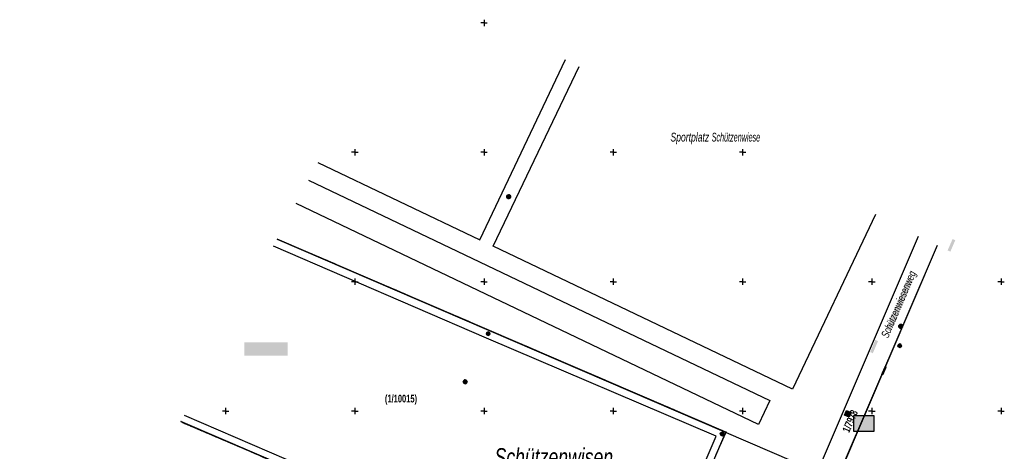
# Model space of a CAD drawing. Header units: metres. Extents: x 2695560 to 2696939, y 1260491 to 1262050.
# Tile 904 of 1005: x 2696061 to 2696252, y 1261967 to 1262050. Entities that reach past the tile are written whole.
import ezdxf

# ---------------------------------------------------------------- set-up
doc = ezdxf.new("R2010")
doc.units = ezdxf.units.M
doc.linetypes.add('AUSGEZOGEN', pattern=[0])
doc.linetypes.add('STRICHLINIE_S4', pattern=[0.66, 0.5, -0.16])
for name, color, linetype in [('XR$1$AV_Flurnamen', 7, 'AUSGEZOGEN'), ('XR$1$AV_Grenzpunkte', 7, 'AUSGEZOGEN'), ('XR$1$AV_Grundstück-Nr.', 7, 'AUSGEZOGEN'), ('XR$1$AV_Koordinatennetzpunkte', 7, 'AUSGEZOGEN'), ('XR$1$AV_Linien (BB)', 7, 'AUSGEZOGEN'), ('XR$1$AV_Objektnamen (BB)', 7, 'AUSGEZOGEN'), ('XR$1$AV_Selbst. und dauerne Rechte', 7, 'AUSGEZOGEN'), ('XR$1$AV_Strassennamen', 7, 'AUSGEZOGEN'), ('XR$1$AV_Waldflächen', 7, 'AUSGEZOGEN'), ('XR$1$AW_LK_Schachtdeckel', 24, 'AUSGEZOGEN'), ('XR$1$EW_LK_Bauwerk', 1, 'AUSGEZOGEN'), ('XR$1$EW_LK_Knoten', 1, 'AUSGEZOGEN'), ('XR$1$Liegenschaftsgrenzen', 7, 'AUSGEZOGEN'), ('XR$1$PFAV', 255, 'AUSGEZOGEN'), ('XR$1$PFAW', 255, 'AUSGEZOGEN'), ('XR$1$PFEW', 255, 'AUSGEZOGEN')]:
    doc.layers.add(name, color=color, linetype=linetype)
doc.styles.add('ARIAL', font='arial.ttf')
pattern_1 = [(0, (30000, 30000), (15000, 15000), [15000, -15000]), (90, (30000, 30000), (-15000, 15000), [15000, -15000])]

# ---------------------------------------------------------------- blocks, each defined once
blk = doc.blocks.new('COMPLEXOBJECT_1472')
at = {"layer": 'XR$1$AV_Waldflächen', "transparency": 33554687}
h = blk.add_hatch(dxfattribs=at)
h.set_pattern_fill('MUSTER', scale=15000, style=0, pattern_type=2)
h.set_pattern_definition(pattern_1)
h.paths.add_polyline_path([(158.29, 1040.99), (158.29, 1040.99), (158.38, 1041.01)], flags=0)
h = blk.add_hatch(dxfattribs=at)
h.set_pattern_fill('MUSTER', scale=15000, style=0, pattern_type=2)
h.set_pattern_definition(pattern_1)
h.paths.add_polyline_path([(217.73, 935.79), (217.71, 935.82), (216.29, 924.7), (234.26, 878.02), (244.23, 862.69), (265.7, 832.61), (277.89, 817.86), (285.66, 813.67), (299.58, 806.15), (301.61, 816.2), (287.8, 822.24), (277.65, 833.34), (261.98, 858.8), (242.61, 897.3), (236.88, 909.46), (232.3, 920.7), (224.03, 943.8), (223.14, 946.01)], flags=0)
blk = doc.blocks.new('COMPLEXOBJECT_299')
at = {"layer": 'XR$1$AV_Linien (BB)', "color": 7, "linetype": 'AUSGEZOGEN', "transparency": 33554687}
blk.add_lwpolyline([(6161.1, 11838.84), (6214.52, 11963.27), (6234.06, 12008.8)], dxfattribs=at)
blk.add_arc((6158.35, 11840.03), 3, 243.288, 336.7499, dxfattribs=at)
blk = doc.blocks.new('COMPLEXOBJECT_1152')
at = {"layer": 'XR$1$AV_Selbst. und dauerne Rechte', "color": 255, "linetype": 'AUSGEZOGEN', "transparency": 33554687}
blk.add_line((6087.09, 11964.94), (6134.44, 11860.82), dxfattribs=at)
blk.add_lwpolyline([(6161.1, 11838.84), (6198.87, 11926.81), (6091.34, 11972.95)], dxfattribs=at)
for centre, radius, start, end in [((6179.03, 11881.09), 48.98, 204.4479, 230.0182), ((6179.06, 11881.12), 49.02, 230.0117, 243.2547), ((6158.35, 11840.03), 3, 243.288, 336.7499)]:
    blk.add_arc(centre, radius, start, end, dxfattribs=at)
blk = doc.blocks.new('COMPLEXOBJECT_1153')
at = {"layer": 'XR$1$AV_Selbst. und dauerne Rechte', "color": 7, "linetype": 'STRICHLINIE_S4', "transparency": 33554687}
blk.add_line((6087.09, 11964.94), (6134.44, 11860.82), dxfattribs=at)
blk.add_lwpolyline([(6161.1, 11838.84), (6198.87, 11926.81), (6091.34, 11972.95)], dxfattribs=at)
for centre, radius, start, end in [((6179.03, 11881.09), 48.98, 204.4479, 230.0182), ((6179.06, 11881.12), 49.02, 230.0117, 243.2547), ((6158.35, 11840.03), 3, 243.288, 336.7499)]:
    blk.add_arc(centre, radius, start, end, dxfattribs=at)
blk = doc.blocks.new('BWAV20')
at = {"true_color": 0x000000, "transparency": 33554687}
blk.add_hatch(color=18, dxfattribs=at).paths.add_polyline_path([(0.17, 0), (0.16, 0.03), (0.15, 0.07), (0.14, 0.1), (0.11, 0.12), (0.09, 0.14), (0.06, 0.16), (0.03, 0.16), (-0.01, 0.17), (-0.04, 0.16), (-0.07, 0.15), (-0.1, 0.13), (-0.13, 0.11), (-0.15, 0.08), (-0.16, 0.05), (-0.17, 0.02), (-0.17, -0.02), (-0.16, -0.05), (-0.15, -0.08), (-0.13, -0.11), (-0.1, -0.13), (-0.07, -0.15), (-0.04, -0.16), (-0.01, -0.17), (0.03, -0.16), (0.06, -0.16), (0.09, -0.14), (0.11, -0.12), (0.14, -0.1), (0.15, -0.07), (0.16, -0.03)])
at = {"layer": 'XR$1$PFAV', "transparency": 33554687}
blk.add_hatch(color=7, dxfattribs=at).paths.add_polyline_path([(0.5, 0), (0.49, 0.1), (0.46, 0.2), (0.41, 0.29), (0.34, 0.36), (0.26, 0.42), (0.17, 0.47), (0.08, 0.49), (-0.03, 0.5), (-0.13, 0.48), (-0.22, 0.45), (-0.31, 0.4), (-0.38, 0.33), (-0.44, 0.24), (-0.48, 0.15), (-0.5, 0.05), (-0.5, -0.05), (-0.48, -0.15), (-0.44, -0.24), (-0.38, -0.33), (-0.31, -0.4), (-0.22, -0.45), (-0.13, -0.48), (-0.03, -0.5), (0.08, -0.49), (0.17, -0.47), (0.26, -0.42), (0.34, -0.36), (0.41, -0.29), (0.46, -0.2), (0.49, -0.1)])
blk = doc.blocks.new('BAV2041')
at = {"color": 7, "transparency": 33554687}
for p, q in [((-0.05, 0), (-0.5, 0)), ((0, 0.5), (0, 0.05)), ((0.05, 0), (0.5, 0)), ((0, -0.05), (0, -0.5))]:
    blk.add_line(p, q, dxfattribs=at)
blk.add_circle((0, 0), 0.05, dxfattribs=at)
for start, end in [(90, 270), (270, 90)]:
    blk.add_arc((0, 0), 0.05, start, end, dxfattribs=at)
blk = doc.blocks.new('BAW2082')
at = {"layer": 'XR$1$PFAW', "transparency": 33554687}
blk.add_hatch(color=7, dxfattribs=at).paths.add_polyline_path([(0.51, 0), (0.5, 0.1), (0.47, 0.19), (0.42, 0.28), (0.35, 0.36), (0.27, 0.42), (0.18, 0.47), (0.08, 0.49), (-0.02, 0.5), (-0.12, 0.48), (-0.21, 0.45), (-0.3, 0.39), (-0.37, 0.32), (-0.43, 0.24), (-0.47, 0.15), (-0.49, 0.05), (-0.49, -0.05), (-0.47, -0.15), (-0.43, -0.25), (-0.37, -0.33), (-0.3, -0.4), (-0.21, -0.45), (-0.12, -0.49), (-0.02, -0.5), (0.08, -0.5), (0.18, -0.47), (0.27, -0.43), (0.35, -0.37), (0.42, -0.29), (0.47, -0.2), (0.5, -0.1)])
at = {"transparency": 33554687}
for start, end in [(91.1948, 268.8052), (268.8052, 91.1948)]:
    blk.add_arc((0.01, 0), 0.5, start, end, dxfattribs=at)
at = {"layer": 'XR$1$PFAW', "transparency": 33554687}
blk.add_circle((0.01, 0), 0.5, dxfattribs=at)
blk = doc.blocks.new('BAW2087')
at = {"lineweight": 25, "true_color": 0x000000, "transparency": 33554687}
h = blk.add_hatch(color=18, dxfattribs=at)
h.paths.add_polyline_path([(-0.5, 0.5), (-0.5, -0.5), (0.5, -0.5), (0.5, 0.5)])
h.paths.add_polyline_path([(0.34, -0.07), (0.32, -0.14), (0.28, -0.2), (0.24, -0.25), (0.18, -0.29), (0.12, -0.32), (0.05, -0.34), (-0.02, -0.34), (-0.09, -0.33), (-0.15, -0.31), (-0.21, -0.27), (-0.26, -0.22), (-0.3, -0.17), (-0.33, -0.1), (-0.34, -0.03), (-0.34, 0.03), (-0.33, 0.1), (-0.3, 0.17), (-0.26, 0.22), (-0.21, 0.27), (-0.15, 0.31), (-0.09, 0.33), (-0.02, 0.34), (0.05, 0.34), (0.12, 0.32), (0.18, 0.29), (0.24, 0.25), (0.28, 0.2), (0.32, 0.14), (0.34, 0.07), (0.34, 0)], flags=16)
at = {"layer": 'XR$1$PFAW', "lineweight": 25, "transparency": 33554687}
blk.add_hatch(color=7, dxfattribs=at).paths.add_polyline_path([(0.34, 0), (0.34, 0.07), (0.32, 0.14), (0.28, 0.2), (0.24, 0.25), (0.18, 0.29), (0.12, 0.32), (0.05, 0.34), (-0.02, 0.34), (-0.09, 0.33), (-0.15, 0.31), (-0.21, 0.27), (-0.26, 0.22), (-0.3, 0.17), (-0.33, 0.1), (-0.34, 0.03), (-0.34, -0.03), (-0.33, -0.1), (-0.3, -0.17), (-0.26, -0.22), (-0.21, -0.27), (-0.15, -0.31), (-0.09, -0.33), (-0.02, -0.34), (0.05, -0.34), (0.12, -0.32), (0.18, -0.29), (0.24, -0.25), (0.28, -0.2), (0.32, -0.14), (0.34, -0.07)])
at = {"lineweight": 25, "transparency": 33554687}
for p, q in [((-0.5, 0.5, 0.99), (0.5, 0.5, 0.99)), ((-0.5, -0.5, 0.99), (-0.5, 0.5, 0.99)), ((0.5, 0.5, 0.99), (0.5, -0.5, 0.99)), ((0.5, -0.5, 0.99), (-0.5, -0.5, 0.99))]:
    blk.add_line(p, q, dxfattribs=at)
blk.add_circle((0, 0), 0.344, dxfattribs=at)
at = {"layer": 'XR$1$PFAW', "lineweight": 25, "transparency": 33554687}
blk.add_line((-0.5, 0.5), (0.5, 0.5), dxfattribs=at)
at = {"layer": 'XR$1$PFAW', "color": 31, "lineweight": 25, "transparency": 33554687}
for p, q in [((-0.5, -0.5), (-0.5, 0.5)), ((0.5, 0.5), (0.5, -0.5)), ((0.5, -0.5), (-0.5, -0.5))]:
    blk.add_line(p, q, dxfattribs=at)
at = {"layer": 'XR$1$PFAW', "lineweight": 25, "transparency": 33554687}
blk.add_circle((0, 0), 0.344, dxfattribs=at)
blk = doc.blocks.new('BEWLP2597')
at = {"layer": 'XR$1$PFEW', "transparency": 33554687}
blk.add_hatch(color=7, dxfattribs=at).paths.add_polyline_path([(-0.5, 0), (-0.5, -0.05), (-0.49, -0.1), (-0.48, -0.15), (-0.46, -0.2), (-0.44, -0.24), (-0.41, -0.29), (-0.38, -0.33), (-0.34, -0.36), (-0.31, -0.4), (-0.26, -0.42), (-0.22, -0.45), (-0.17, -0.47), (-0.13, -0.48), (-0.08, -0.49), (-0.03, -0.5), (0.03, -0.5), (0.08, -0.49), (0.13, -0.48), (0.17, -0.47), (0.22, -0.45), (0.26, -0.42), (0.31, -0.4), (0.34, -0.36), (0.38, -0.33), (0.41, -0.29), (0.44, -0.24), (0.46, -0.2), (0.48, -0.15), (0.49, -0.1), (0.5, -0.05), (0.5, 0), (0.5, 0.05), (0.49, 0.1), (0.48, 0.15), (0.46, 0.2), (0.44, 0.24), (0.41, 0.29), (0.38, 0.33), (0.34, 0.36), (0.31, 0.4), (0.26, 0.42), (0.22, 0.45), (0.17, 0.47), (0.13, 0.48), (0.08, 0.49), (0.03, 0.5), (-0.03, 0.5), (-0.08, 0.49), (-0.13, 0.48), (-0.17, 0.47), (-0.22, 0.45), (-0.26, 0.42), (-0.31, 0.4), (-0.34, 0.36), (-0.38, 0.33), (-0.41, 0.29), (-0.44, 0.24), (-0.46, 0.2), (-0.48, 0.15), (-0.49, 0.1), (-0.5, 0.05)])
at = {"color": 1, "transparency": 33554687}
for start, end in [(90, 180), (0, 90), (180, 270), (270, 0)]:
    blk.add_arc((0, 0), 0.5, start, end, dxfattribs=at)
at = {"layer": 'XR$1$PFEW', "transparency": 33554687}
blk.add_circle((0, 0), 0.5, dxfattribs=at)
blk = doc.blocks.new('BEWLP2574')
at = {"layer": 'XR$1$PFEW', "transparency": 33554687}
blk.add_hatch(color=7, dxfattribs=at).paths.add_polyline_path([(-0.5, 0), (-0.5, -0.05), (-0.49, -0.1), (-0.48, -0.15), (-0.46, -0.2), (-0.44, -0.24), (-0.41, -0.29), (-0.38, -0.33), (-0.34, -0.36), (-0.31, -0.4), (-0.26, -0.42), (-0.22, -0.45), (-0.17, -0.47), (-0.13, -0.48), (-0.08, -0.49), (-0.03, -0.5), (0.03, -0.5), (0.08, -0.49), (0.13, -0.48), (0.17, -0.47), (0.22, -0.45), (0.26, -0.42), (0.31, -0.4), (0.34, -0.36), (0.38, -0.33), (0.41, -0.29), (0.44, -0.24), (0.46, -0.2), (0.48, -0.15), (0.49, -0.1), (0.5, -0.05), (0.5, 0), (0.5, 0.05), (0.49, 0.1), (0.48, 0.15), (0.46, 0.2), (0.44, 0.24), (0.41, 0.29), (0.38, 0.33), (0.34, 0.36), (0.31, 0.39), (0.26, 0.42), (0.22, 0.45), (0.17, 0.47), (0.13, 0.48), (0.08, 0.49), (0.03, 0.5), (-0.03, 0.5), (-0.08, 0.49), (-0.13, 0.48), (-0.17, 0.47), (-0.22, 0.45), (-0.26, 0.42), (-0.31, 0.39), (-0.34, 0.36), (-0.38, 0.33), (-0.41, 0.29), (-0.44, 0.24), (-0.46, 0.2), (-0.48, 0.15), (-0.49, 0.1), (-0.5, 0.05)])
at = {"color": 1, "transparency": 33554687}
for start, end in [(90, 180), (0, 90), (180, 270), (270, 0)]:
    blk.add_arc((0, 0), 0.5, start, end, dxfattribs=at)
at = {"layer": 'XR$1$PFEW', "transparency": 33554687}
blk.add_circle((0, 0), 0.5, dxfattribs=at)
blk = doc.blocks.new('BEWLP2549_S')
at = {"layer": 'XR$1$PFEW', "transparency": 33554687}
blk.add_hatch(color=7, dxfattribs=at).paths.add_polyline_path([(0.5, 0), (0.49, 0.1), (0.46, 0.2), (0.41, 0.29), (0.34, 0.36), (0.26, 0.42), (0.17, 0.47), (0.08, 0.49), (-0.03, 0.5), (-0.13, 0.48), (-0.22, 0.45), (-0.31, 0.4), (-0.38, 0.33), (-0.44, 0.24), (-0.48, 0.15), (-0.5, 0.05), (-0.5, -0.05), (-0.48, -0.15), (-0.44, -0.24), (-0.38, -0.33), (-0.31, -0.4), (-0.22, -0.45), (-0.13, -0.48), (-0.03, -0.5), (0.08, -0.49), (0.17, -0.47), (0.26, -0.42), (0.34, -0.36), (0.41, -0.29), (0.46, -0.2), (0.49, -0.1)])
at = {"color": 1, "transparency": 33554687}
for p, q in [((0.35, -0.35), (-0.35, 0.35)), ((-0.35, -0.35), (0.35, 0.35))]:
    blk.add_line(p, q, dxfattribs=at)
for start, end in [(91.3809, 268.6191), (268.6191, 91.3809)]:
    blk.add_arc((0, 0), 0.5, start, end, dxfattribs=at)
at = {"layer": 'XR$1$PFEW', "transparency": 33554687}
blk.add_circle((0, 0), 0.5, dxfattribs=at)

msp = doc.modelspace()

# ---------------------------------------------------------------- hatches: boundary and pattern name
at = {"transparency": 33554687}
for points in [[(2696240.63, 1262005.85), (2696241.16, 1262005.62), (2696242.11, 1262007.83), (2696241.59, 1262008.05)], [(2696228.75, 1261990.63), (2696229.69, 1261990.22), (2696233.94, 1262000.1), (2696232.99, 1262000.51)], [(2696104.58, 1261988.11), (2696104.58, 1261985.48), (2696112.96, 1261985.48), (2696112.96, 1261988.11)], [(2696225.65, 1261986.21), (2696226.17, 1261985.99), (2696227.17, 1261988.32), (2696226.65, 1261988.55)], [(2696227.76, 1261981.93), (2696228.19, 1261981.74), (2696228.88, 1261983.34), (2696228.46, 1261983.52)], [(2696222.52, 1261973.93), (2696222.52, 1261970.87), (2696226.37, 1261970.87), (2696226.37, 1261973.93)]]:
    msp.add_hatch(color=7, dxfattribs=at).paths.add_polyline_path(points)

# ---------------------------------------------------------------- linework, layer by layer
at = {"color": 24, "lineweight": -3, "transparency": 33554687}
msp.add_lwpolyline([(2696222.52, 1261973.93), (2696226.37, 1261973.93), (2696226.37, 1261970.87), (2696222.52, 1261970.87), (2696222.52, 1261973.93)], close=True, dxfattribs=at)
at = {"layer": 'XR$1$AV_Linien (BB)', "color": 7, "linetype": 'AUSGEZOGEN', "transparency": 33554687}
for p, q in [((2696238.62, 1262006.82), (2696210.38, 1261941.03)), ((2696092.97, 1261974.01), (2696136.94, 1261955.11))]:
    msp.add_line(p, q, dxfattribs=at)
for points in [[(2696118.84, 1262022.87), (2696150.12, 1262007.92), (2696166.75, 1262042.73)], [(2696226.71, 1262012.77), (2696210.6, 1261979.05), (2696152.76, 1262006.65), (2696169.36, 1262041.42)], [(2696117.02, 1262019.42), (2696206.22, 1261976.83), (2696204.05, 1261972.23), (2696114.62, 1262014.89)], [(2696136.94, 1261955.11), (2696181.36, 1261936.08), (2696195.88, 1261969.94), (2696151.45, 1261988.92), (2696110.26, 1262006.67)]]:
    msp.add_lwpolyline(points, dxfattribs=at)
at = {"layer": 'XR$1$AV_Selbst. und dauerne Rechte', "color": 255, "linetype": 'AUSGEZOGEN', "transparency": 33554687}
msp.add_lwpolyline([(2696092.31, 1261972.76), (2696182.09, 1261934.24), (2696197.74, 1261970.71), (2696110.97, 1262008.01)], dxfattribs=at)
at = {"layer": 'XR$1$AV_Selbst. und dauerne Rechte', "color": 7, "linetype": 'STRICHLINIE_S4', "transparency": 33554687}
msp.add_lwpolyline([(2696092.31, 1261972.76), (2696182.09, 1261934.24), (2696197.74, 1261970.71), (2696110.97, 1262008.01)], dxfattribs=at)
at = {"layer": 'XR$1$Liegenschaftsgrenzen', "color": 7, "linetype": 'AUSGEZOGEN', "transparency": 33554687}
for p, q in [((2696110.97, 1262008.01), (2696215.49, 1261963.08)), ((2696215.49, 1261963.08), (2696235.03, 1262008.61)), ((2696238.62, 1262006.82), (2696164.6, 1261834.4))]:
    msp.add_line(p, q, dxfattribs=at)

# ---------------------------------------------------------------- block references
at = {"layer": 'XR$1$AV_Grenzpunkte', "color": 7, "linetype": 'AUSGEZOGEN', "lineweight": -3, "transparency": 33554687, "xscale": 0.3899999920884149, "yscale": 0.3899999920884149}
msp.add_blockref('BWAV20', (2696197.74, 1261970.71), dxfattribs=at)
at = {"layer": 'XR$1$AV_Koordinatennetzpunkte', "color": 7, "linetype": 'AUSGEZOGEN', "lineweight": -3, "transparency": 33554687, "xscale": 1.25, "yscale": 1.25}
for p in [(2696150.97, 1262049.81), (2696125.97, 1262024.81), (2696150.97, 1262024.81), (2696175.97, 1262024.81), (2696200.97, 1262024.81), (2696125.97, 1261999.81), (2696150.97, 1261999.81), (2696175.97, 1261999.81), (2696200.97, 1261999.81), (2696225.97, 1261999.81), (2696250.97, 1261999.81), (2696100.97, 1261974.81), (2696125.97, 1261974.81), (2696150.97, 1261974.81), (2696175.97, 1261974.81), (2696200.97, 1261974.81), (2696225.97, 1261974.81), (2696250.97, 1261974.81)]:
    msp.add_blockref('BAV2041', p, dxfattribs=at)
at = {"layer": 'XR$1$AV_Linien (BB)', "color": 7, "linetype": 'AUSGEZOGEN', "lineweight": -3, "transparency": 33554687}
msp.add_blockref('COMPLEXOBJECT_299', (2690000.97, 1249999.81), dxfattribs=at)
at = {"layer": 'XR$1$AV_Selbst. und dauerne Rechte', "color": 255, "linetype": 'AUSGEZOGEN', "lineweight": -3, "transparency": 33554687}
msp.add_blockref('COMPLEXOBJECT_1152', (2690000.97, 1249999.81), dxfattribs=at)
at = {"layer": 'XR$1$AV_Selbst. und dauerne Rechte', "color": 7, "linetype": 'STRICHLINIE_S4', "lineweight": -3, "transparency": 33554687}
msp.add_blockref('COMPLEXOBJECT_1153', (2690000.97, 1249999.81), dxfattribs=at)
at = {"layer": 'XR$1$AV_Waldflächen', "color": 7, "transparency": 33554687}
msp.add_blockref('COMPLEXOBJECT_1472', (2695855, 1261000), dxfattribs=at)
at = {"layer": 'XR$1$AW_LK_Schachtdeckel', "color": 24, "linetype": 'AUSGEZOGEN', "lineweight": -3, "transparency": 33554687, "xscale": 0.7499999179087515, "yscale": 0.7499999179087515, "rotation": 154.583404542}
msp.add_blockref('BAW2082', (2696155.73, 1262016.24), dxfattribs=at)
at = {"layer": 'XR$1$AW_LK_Schachtdeckel', "color": 24, "linetype": 'AUSGEZOGEN', "lineweight": -3, "transparency": 33554687, "rotation": 246.873382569}
msp.add_blockref('BAW2087', (2696221.32, 1261974.27), dxfattribs=at)
at = {"layer": 'XR$1$EW_LK_Bauwerk', "color": 1, "linetype": 'AUSGEZOGEN', "lineweight": -3, "transparency": 33554687}
for name, p, xscale, yscale in [('BEWLP2574', (2696151.77, 1261989.75), 0.6874999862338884, 0.6874999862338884), ('BEWLP2597', (2696231.36, 1261987.44), 0.6749999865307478, 0.6749999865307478), ('BEWLP2574', (2696197, 1261970.38), 0.6874999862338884, 0.6874999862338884)]:
    msp.add_blockref(name, p, dxfattribs=dict(at, xscale=xscale, yscale=yscale))
at = {"layer": 'XR$1$EW_LK_Knoten', "color": 1, "linetype": 'AUSGEZOGEN', "lineweight": -3, "transparency": 33554687, "xscale": 0.749999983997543, "yscale": 0.749999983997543}
for p in [(2696231.56, 1261991.19), (2696147.31, 1261980.47)]:
    msp.add_blockref('BEWLP2549_S', p, dxfattribs=at)

# ---------------------------------------------------------------- texts
at = {"layer": 'XR$1$AV_Flurnamen', "color": 7, "transparency": 33554687, "insert": (2696164.46, 1261965.87), "char_height": 3.4863, "width": 24.2884, "attachment_point": 5, "style": 'ARIAL'}
msp.add_mtext('\\A1;{\\fArial|i1|b0;\\H3.486308;\\W0.700000;\\C7;Schützenwisen}\\P', dxfattribs=at)
at = {"layer": 'XR$1$AV_Grundstück-Nr.', "color": 7, "transparency": 33554687, "insert": (2696134.9, 1261976.99), "char_height": 1.4849, "width": 6.7567, "attachment_point": 5, "style": 'ARIAL'}
msp.add_mtext('\\A1;{\\fArial|i0|b1;\\H1.484908;\\W0.700000;\\C7;(1/10015)}\\P', dxfattribs=at)
at = {"layer": 'XR$1$AV_Grundstück-Nr.', "color": 7, "transparency": 33554687, "insert": (2696221.79, 1261972.85), "char_height": 1.4849, "width": 4.9821, "attachment_point": 5, "rotation": 66.7674, "style": 'ARIAL'}
msp.add_mtext('\\A1;{\\fArial|i0|b1;\\H1.484908;\\W0.700000;\\C7;1/7978}\\P', dxfattribs=at)
at = {"layer": 'XR$1$AV_Objektnamen (BB)', "color": 7, "transparency": 33554687, "insert": (2696195.7, 1262027.49), "char_height": 1.7044, "width": 19.8678, "attachment_point": 5, "style": 'ARIAL'}
msp.add_mtext('\\A1;{\\fArial|i1|b0;\\H1.704418;\\W0.700000;\\C7;Sportplatz \\W0.490000;Schützenwiese}\\P', dxfattribs=at)
at = {"layer": 'XR$1$AV_Strassennamen', "color": 7, "transparency": 33554687, "insert": (2696231.35, 1261995.36), "char_height": 1.5495, "width": 14.447, "attachment_point": 5, "rotation": 66.7656, "style": 'ARIAL'}
msp.add_mtext('\\A1;{\\fArial|i1|b0;\\H1.549470;\\W0.700000;\\C7;Schützenwiesenweg}\\P', dxfattribs=at)

doc.saveas('drawing.dxf')
